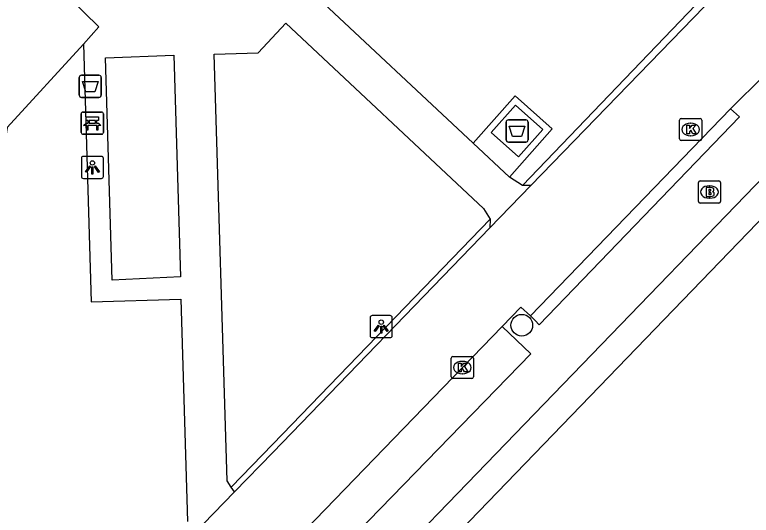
# Model space of a CAD drawing. Extents: x 160356 to 161355, y 381727 to 382845.
# Drawn here: x 160988.35 to 161021.61, y 382641.02 to 382663.64 of the extents above; entities that cross this region are included whole.
import ezdxf

# ---------------------------------------------------------------- set-up
doc = ezdxf.new("R2010")
doc.units = 0
for name, color, linetype in [('IMGEO_Afval_apart_plaats', 7, 'Continuous'), ('IMGEO_Afvalbak', 7, 'Continuous'), ('IMGEO_Bank', 7, 'Continuous'), ('IMGEO_Boom', 7, 'Continuous'), ('IMGEO_Brandkraan', 7, 'Continuous'), ('IMGEO_Groenvoorziening', 7, 'Continuous'), ('IMGEO_Haag', 7, 'Continuous'), ('IMGEO_Kolk', 7, 'Continuous'), ('IMGEO_Lichtpunt', 7, 'Continuous'), ('IMGEO_Pand', 7, 'Continuous'), ('IMGEO_Rijbaan_lokaal_open', 7, 'Continuous'), ('IMGEO_Voetpad_gesloten', 7, 'Continuous'), ('IMGEO_Voetpad_halfverhard', 7, 'Continuous'), ('IMGEO_Voetpad_open', 7, 'Continuous')]:
    doc.layers.add(name, color=color, linetype=linetype)

msp = doc.modelspace()

# ---------------------------------------------------------------- linework, layer by layer
at = {"layer": 'IMGEO_Afval_apart_plaats'}
for p, q in [((161010.643, 382658.885), (161011.433, 382658.885)), ((161011.433, 382658.885), (161010.643, 382658.885)), ((161010.543, 382657.985), (161010.543, 382658.785)), ((161010.543, 382658.785), (161010.543, 382657.985)), ((161011.533, 382658.785), (161011.533, 382657.985)), ((161011.533, 382657.985), (161011.533, 382658.785)), ((161011.433, 382657.885), (161010.643, 382657.885)), ((161010.643, 382657.885), (161011.433, 382657.885))]:
    msp.add_line(p, q, dxfattribs=at)
msp.add_lwpolyline([(161010.686, 382658.599), (161011.39, 382658.599), (161011.241, 382658.129), (161010.835, 382658.129), (161010.686, 382658.599)], dxfattribs=at)
for centre, start, end in [((161010.643, 382658.785), 90, 180), ((161010.643, 382658.785), 90, 180), ((161011.433, 382658.785), 0, 90), ((161011.433, 382658.785), 360, 90), ((161010.643, 382657.985), 180, 270), ((161010.643, 382657.985), 180, 270), ((161011.433, 382657.985), 270, 0), ((161011.433, 382657.985), 270, 0)]:
    msp.add_arc(centre, 0.1, start, end, dxfattribs=at)
at = {"layer": 'IMGEO_Afvalbak'}
for p, q in [((160991.367, 382660.904), (160992.157, 382660.904)), ((160992.157, 382660.904), (160991.367, 382660.904)), ((160991.267, 382660.004), (160991.267, 382660.804)), ((160991.267, 382660.804), (160991.267, 382660.004)), ((160992.257, 382660.804), (160992.257, 382660.004)), ((160992.257, 382660.004), (160992.257, 382660.804)), ((160992.157, 382659.904), (160991.367, 382659.904)), ((160991.367, 382659.904), (160992.157, 382659.904))]:
    msp.add_line(p, q, dxfattribs=at)
msp.add_lwpolyline([(160991.41, 382660.618), (160992.114, 382660.618), (160991.965, 382660.148), (160991.559, 382660.148), (160991.41, 382660.618)], dxfattribs=at)
for centre, start, end in [((160991.367, 382660.804), 90, 180), ((160991.367, 382660.804), 90, 180), ((160992.157, 382660.804), 0, 90), ((160992.157, 382660.804), 360, 90), ((160991.367, 382660.004), 180, 270), ((160991.367, 382660.004), 180, 270), ((160992.157, 382660.004), 270, 0), ((160992.157, 382660.004), 270, 0)]:
    msp.add_arc(centre, 0.1, start, end, dxfattribs=at)
at = {"layer": 'IMGEO_Bank'}
for p, q in [((160991.43, 382659.238), (160992.271, 382659.238)), ((160992.271, 382659.238), (160991.43, 382659.238)), ((160991.355, 382658.313), (160991.355, 382659.154)), ((160991.355, 382659.154), (160991.355, 382658.313)), ((160991.664, 382658.744), (160991.664, 382658.85)), ((160991.708, 382658.85), (160991.708, 382658.744)), ((160991.996, 382658.856), (160991.714, 382658.856)), ((160992.002, 382658.744), (160992.002, 382658.85)), ((160992.046, 382658.85), (160992.046, 382658.744)), ((160992.355, 382659.163), (160992.355, 382658.322)), ((160992.355, 382658.322), (160992.355, 382659.163)), ((160992.052, 382658.636), (160991.659, 382658.636)), ((160991.714, 382658.738), (160991.996, 382658.738)), ((160992.28, 382658.238), (160991.439, 382658.238)), ((160991.439, 382658.238), (160992.28, 382658.238))]:
    msp.add_line(p, q, dxfattribs=at)
for points in [[(160991.658, 382658.856), (160991.572, 382658.856), (160991.572, 382659.017), (160992.135, 382659.017), (160992.135, 382658.856), (160992.052, 382658.856)], [(160991.602, 382658.636), (160991.46, 382658.636), (160991.572, 382658.738), (160991.658, 382658.738)], [(160991.652, 382658.629), (160991.652, 382658.422), (160991.609, 382658.422), (160991.609, 382658.629)], [(160992.052, 382658.738), (160992.135, 382658.738), (160992.247, 382658.636), (160992.108, 382658.636)], [(160992.102, 382658.629), (160992.102, 382658.422), (160992.058, 382658.422), (160992.058, 382658.629)]]:
    msp.add_lwpolyline(points, dxfattribs=at)
for centre, radius, start, end in [((160991.433, 382659.16), 0.0779, 92.4484, 184.2845), ((160991.433, 382659.16), 0.0779, 92.4484, 184.2845), ((160992.277, 382659.16), 0.0779, 2.4484, 94.2845), ((160992.277, 382659.16), 0.0779, 2.4484, 94.2845), ((160991.657, 382658.849), 0.00671, 2.8957, 87.1043), ((160991.714, 382658.849), 0.00671, 92.8957, 177.1043), ((160991.996, 382658.849), 0.00671, 2.8957, 87.1043), ((160992.053, 382658.849), 0.00671, 92.8957, 177.1043), ((160991.602, 382658.629), 0.00671, 2.8957, 87.1043), ((160991.659, 382658.629), 0.00671, 92.8957, 177.1043), ((160991.657, 382658.745), 0.00671, 272.8957, 357.1043), ((160991.714, 382658.745), 0.00671, 182.8957, 267.1043), ((160991.996, 382658.745), 0.00671, 272.8957, 357.1043), ((160992.053, 382658.745), 0.00671, 182.8957, 267.1043), ((160992.051, 382658.629), 0.00671, 2.8957, 87.1043), ((160992.108, 382658.629), 0.00671, 92.8957, 177.1043), ((160991.433, 382658.316), 0.0779, 182.4484, 274.2845), ((160991.433, 382658.316), 0.0779, 182.4484, 274.2845), ((160992.277, 382658.316), 0.0779, 272.4484, 4.2845), ((160992.277, 382658.316), 0.0779, 272.4484, 4.2845)]:
    msp.add_arc(centre, radius, start, end, dxfattribs=at)
at = {"layer": 'IMGEO_Boom'}
msp.add_circle((161011.25, 382649.606), 0.489, dxfattribs=at)
at = {"layer": 'IMGEO_Brandkraan'}
for p, q in [((161019.226, 382655.2), (161019.226, 382656.052)), ((161019.301, 382656.126), (161020.153, 382656.126)), ((161019.714, 382655.906), (161019.739, 382655.906)), ((161020.227, 382656.052), (161020.227, 382655.2)), ((161019.737, 382655.346), (161019.712, 382655.346)), ((161020.153, 382655.126), (161019.301, 382655.126))]:
    msp.add_line(p, q, dxfattribs=at)
for points in [[(161019.226, 382655.2), (161019.226, 382656.052)], [(161019.301, 382656.126), (161020.153, 382656.126)], [(161020.227, 382656.052), (161020.227, 382655.2)], [(161019.574, 382655.826), (161019.574, 382655.426), (161019.787, 382655.426)], [(161019.805, 382655.826), (161019.574, 382655.826)], [(161019.753, 382655.745), (161019.699, 382655.745), (161019.699, 382655.669)], [(161019.699, 382655.669), (161019.752, 382655.669)], [(161019.761, 382655.593), (161019.699, 382655.593), (161019.699, 382655.512)], [(161019.699, 382655.512), (161019.761, 382655.512)], [(161020.153, 382655.126), (161019.301, 382655.126)]]:
    msp.add_lwpolyline(points, dxfattribs=at)
for centre, radius, start, end in [((161019.303, 382656.05), 0.0765, 91.552, 178.448), ((161019.303, 382656.05), 0.0765, 91.552, 178.448), ((161020.151, 382656.05), 0.0765, 1.552, 88.448), ((161020.151, 382656.05), 0.0765, 1.552, 88.448), ((161019.754, 382655.707), 0.0379, 267.8285, 90.9355), ((161019.762, 382655.552), 0.0404, 269.8759, 90.5077), ((161019.809, 382655.681), 0.145, 59.4692, 91.5367), ((161019.834, 382655.728), 0.0922, 285.5137, 58.1501), ((161019.839, 382655.536), 0.105, 301.3115, 78.989), ((161019.303, 382655.202), 0.0765, 181.552, 268.448), ((161019.303, 382655.202), 0.0765, 181.552, 268.448), ((161019.793, 382655.677), 0.251, 268.6676, 293.5347), ((161020.151, 382655.202), 0.0765, 271.552, 358.448), ((161020.151, 382655.202), 0.0765, 271.552, 358.448)]:
    msp.add_arc(centre, radius, start, end, dxfattribs=at)
for centre, major_axis, ratio, start_param, end_param in [((161019.713, 382655.626), (-0.387, 0.002), 0.722429, 4.712389, 7.853982), ((161019.738, 382655.626), (-0.39, 0.002), 0.717154, 1.570796, 4.712389)]:
    msp.add_ellipse(centre, major_axis=major_axis, ratio=ratio, start_param=start_param, end_param=end_param, dxfattribs=at)
at = {"layer": 'IMGEO_Groenvoorziening'}
msp.add_lwpolyline([(160991.459, 382662.312), (160988.011, 382658.537), (160985.382, 382641.295)], dxfattribs=at)
at = {"layer": 'IMGEO_Haag'}
for points in [[(161019.403, 382667.989), (161019.31, 382667.899), (161020.781, 382666.386), (161020.887, 382665.955), (161011.285, 382655.914)], [(161009.822, 382654.395), (161000, 382644.228), (160998.129, 382642.291)]]:
    msp.add_lwpolyline(points, dxfattribs=at)
at = {"layer": 'IMGEO_Kolk'}
for p, q in [((161018.375, 382658.025), (161018.375, 382658.877)), ((161018.45, 382658.951), (161019.302, 382658.951)), ((161019.376, 382658.877), (161019.376, 382658.025)), ((161018.863, 382658.731), (161018.888, 382658.731)), ((161019.302, 382657.951), (161018.45, 382657.951)), ((161018.886, 382658.171), (161018.861, 382658.171)), ((161008.065, 382647.267), (161008.065, 382648.119)), ((161008.14, 382648.193), (161008.992, 382648.193)), ((161008.553, 382647.973), (161008.578, 382647.973)), ((161009.066, 382648.119), (161009.066, 382647.267)), ((161008.576, 382647.413), (161008.551, 382647.413)), ((161008.992, 382647.193), (161008.14, 382647.193))]:
    msp.add_line(p, q, dxfattribs=at)
for points in [[(161018.375, 382658.025), (161018.375, 382658.877)], [(161018.45, 382658.951), (161019.302, 382658.951)], [(161019.376, 382658.877), (161019.376, 382658.025)], [(161018.696, 382658.651), (161018.819, 382658.651), (161018.819, 382658.5), (161018.949, 382658.651), (161019.113, 382658.651), (161018.967, 382658.5), (161019.12, 382658.251), (161018.968, 382658.251), (161018.883, 382658.415), (161018.819, 382658.348), (161018.819, 382658.251), (161018.696, 382658.251), (161018.696, 382658.651)], [(161019.302, 382657.951), (161018.45, 382657.951)], [(161008.065, 382647.267), (161008.065, 382648.119)], [(161008.14, 382648.193), (161008.992, 382648.193)], [(161008.386, 382647.893), (161008.509, 382647.893), (161008.509, 382647.742), (161008.639, 382647.893), (161008.803, 382647.893), (161008.657, 382647.742), (161008.81, 382647.493), (161008.658, 382647.493), (161008.573, 382647.657), (161008.509, 382647.59), (161008.509, 382647.493), (161008.386, 382647.493), (161008.386, 382647.893)], [(161009.066, 382648.119), (161009.066, 382647.267)], [(161008.992, 382647.193), (161008.14, 382647.193)]]:
    msp.add_lwpolyline(points, dxfattribs=at)
for centre, start, end in [((161018.452, 382658.875), 91.552, 178.448), ((161018.452, 382658.875), 91.552, 178.448), ((161019.3, 382658.875), 1.552, 88.448), ((161019.3, 382658.875), 1.552, 88.448), ((161018.452, 382658.027), 181.552, 268.448), ((161018.452, 382658.027), 181.552, 268.448), ((161019.3, 382658.027), 271.552, 358.448), ((161019.3, 382658.027), 271.552, 358.448), ((161008.142, 382648.117), 91.552, 178.448), ((161008.142, 382648.117), 91.552, 178.448), ((161008.99, 382648.117), 1.552, 88.448), ((161008.99, 382648.117), 1.552, 88.448), ((161008.142, 382647.269), 181.552, 268.448), ((161008.142, 382647.269), 181.552, 268.448), ((161008.99, 382647.269), 271.552, 358.448), ((161008.99, 382647.269), 271.552, 358.448)]:
    msp.add_arc(centre, 0.0765, start, end, dxfattribs=at)
for centre, major_axis, ratio, start_param, end_param in [((161018.862, 382658.451), (-0.387, 0.002), 0.722429, 4.712389, 7.853982), ((161018.887, 382658.451), (-0.39, 0.002), 0.717154, 1.570796, 4.712389), ((161008.552, 382647.693), (-0.387, 0.002), 0.722429, 4.712389, 7.853982), ((161008.577, 382647.693), (-0.39, 0.002), 0.717154, 1.570796, 4.712389)]:
    msp.add_ellipse(centre, major_axis=major_axis, ratio=ratio, start_param=start_param, end_param=end_param, dxfattribs=at)
at = {"layer": 'IMGEO_Lichtpunt'}
for p, q in [((160992.264, 382657.236), (160991.456, 382657.236)), ((160992.264, 382657.236), (160991.456, 382657.236)), ((160991.362, 382657.141), (160991.362, 382656.334)), ((160991.362, 382657.141), (160991.362, 382656.334)), ((160992.358, 382656.334), (160992.358, 382657.141)), ((160992.358, 382656.334), (160992.358, 382657.141)), ((160991.456, 382656.24), (160992.264, 382656.24)), ((160991.456, 382656.24), (160992.264, 382656.24)), ((161004.402, 382649.947), (161004.402, 382649.14)), ((161004.402, 382649.947), (161004.402, 382649.14)), ((161005.304, 382650.042), (161004.496, 382650.042)), ((161005.304, 382650.042), (161004.496, 382650.042)), ((161005.398, 382649.14), (161005.398, 382649.947)), ((161005.398, 382649.14), (161005.398, 382649.947)), ((161004.496, 382649.046), (161005.304, 382649.046)), ((161004.496, 382649.046), (161005.304, 382649.046))]:
    msp.add_line(p, q, dxfattribs=at)
for points in [[(160991.736, 382656.805), (160991.775, 382656.777), (160991.587, 382656.515), (160991.549, 382656.542), (160991.736, 382656.805)], [(160991.838, 382656.757), (160991.885, 382656.757), (160991.885, 382656.435), (160991.838, 382656.435), (160991.838, 382656.757)], [(160991.948, 382656.777), (160991.986, 382656.804), (160992.173, 382656.542), (160992.134, 382656.514), (160991.948, 382656.777)], [(161004.776, 382649.611), (161004.815, 382649.583), (161004.627, 382649.321), (161004.589, 382649.348), (161004.776, 382649.611)], [(161004.878, 382649.563), (161004.925, 382649.563), (161004.925, 382649.241), (161004.878, 382649.241), (161004.878, 382649.563)], [(161004.988, 382649.583), (161005.026, 382649.61), (161005.213, 382649.348), (161005.174, 382649.32), (161004.988, 382649.583)]]:
    msp.add_lwpolyline(points, dxfattribs=at)
for centre in [(160991.861, 382656.939), (161004.901, 382649.745)]:
    msp.add_circle(centre, 0.0994, dxfattribs=at)
for centre, start, end in [((160991.456, 382657.141), 90, 180), ((160991.456, 382657.141), 90, 180), ((160992.264, 382657.141), 0, 90), ((160992.264, 382657.141), 0, 90), ((160991.456, 382656.334), 180, 270), ((160991.456, 382656.334), 180, 270), ((160992.264, 382656.334), 270, 0), ((160992.264, 382656.334), 270, 360), ((161004.496, 382649.947), 90, 180), ((161004.496, 382649.947), 90, 180), ((161005.304, 382649.947), 0, 90), ((161005.304, 382649.947), 0, 90), ((161004.496, 382649.14), 180, 270), ((161004.496, 382649.14), 180, 270), ((161005.304, 382649.14), 270, 0), ((161005.304, 382649.14), 270, 360)]:
    msp.add_arc(centre, 0.0946, start, end, dxfattribs=at)
at = {"layer": 'IMGEO_Pand'}
msp.add_lwpolyline([(161046.284, 382680.518), (161042.71, 382676.811), (161043.221, 382676.358), (161007.215, 382639.023), (161006.679, 382639.475), (161002.466, 382635.11), (161002.243, 382634.885), (161018.441, 382619.257), (161020.163, 382621.04), (161015.036, 382625.99), (161020.056, 382631.191), (161017.432, 382633.724), (161048.816, 382666.234), (161051.44, 382663.7), (161056.453, 382668.892), (161061.566, 382663.957), (161063.319, 382665.739)], dxfattribs=at)
at = {"layer": 'IMGEO_Rijbaan_lokaal_open'}
for points in [[(161021.438, 382666.03), (161011.659, 382655.917)], [(161020.67, 382659.385), (161022.198, 382660.894)], [(161011.636, 382650.034), (161020.67, 382659.385)], [(161009.813, 382654.007), (161011.659, 382655.917)], [(161009.813, 382654.007), (161000, 382643.859), (160998.27, 382642.07)], [(161010.356, 382649.551), (161011.208, 382650.42), (161011.636, 382650.034)], [(161010.356, 382649.551), (161001.484, 382640.354)], [(160995.929, 382639.649), (160998.27, 382642.07)]]:
    msp.add_lwpolyline(points, dxfattribs=at)
at = {"layer": 'IMGEO_Voetpad_gesloten'}
msp.add_lwpolyline([(161011.105, 382657.219), (161009.872, 382658.315), (161010.971, 382659.551), (161012.204, 382658.455), (161011.105, 382657.219)], dxfattribs=at)
at = {"layer": 'IMGEO_Voetpad_halfverhard'}
for points in [[(160991.483, 382673.506), (160989.373, 382671.224), (160989.495, 382665.696), (160992.148, 382663.088), (160991.459, 382662.312)], [(161009.047, 382657.839), (161001.837, 382664.603), (161003.186, 382666.032), (161003.113, 382667.879), (161018.57, 382668.409), (161019.205, 382668.18)], [(160998.129, 382642.291), (160997.948, 382642.575), (160997.364, 382661.851), (160999.338, 382661.908), (161000.587, 382663.256), (161009.517, 382654.878), (161009.822, 382654.395)], [(160991.459, 382662.312), (160991.799, 382650.658), (160995.86, 382650.784), (160996.149, 382640.74)], [(160992.756, 382651.649), (160992.456, 382661.687), (160995.53, 382661.808), (160995.844, 382651.794), (160992.756, 382651.649)], [(161011.285, 382655.914), (161010.689, 382656.299)], [(161011.659, 382655.917), (161011.285, 382655.914)], [(161009.822, 382654.395), (161009.813, 382654.007)], [(160998.27, 382642.07), (160998.129, 382642.291)]]:
    msp.add_lwpolyline(points, dxfattribs=at)
at = {"layer": 'IMGEO_Voetpad_open'}
for points in [[(161045.141, 382680.125), (161001.857, 382635.28), (161000.809, 382634.188)], [(161010.689, 382656.299), (161012.628, 382658.479), (161010.946, 382659.975), (161009.047, 382657.839)], [(161020.67, 382659.385), (161021.073, 382659.018), (161012.027, 382649.627), (161011.846, 382649.815), (161011.636, 382650.034)], [(161010.689, 382656.299), (161009.047, 382657.839)], [(161001.484, 382640.354), (161002.77, 382639.176), (161011.654, 382648.311), (161010.356, 382649.551)]]:
    msp.add_lwpolyline(points, dxfattribs=at)

doc.saveas('drawing.dxf')
